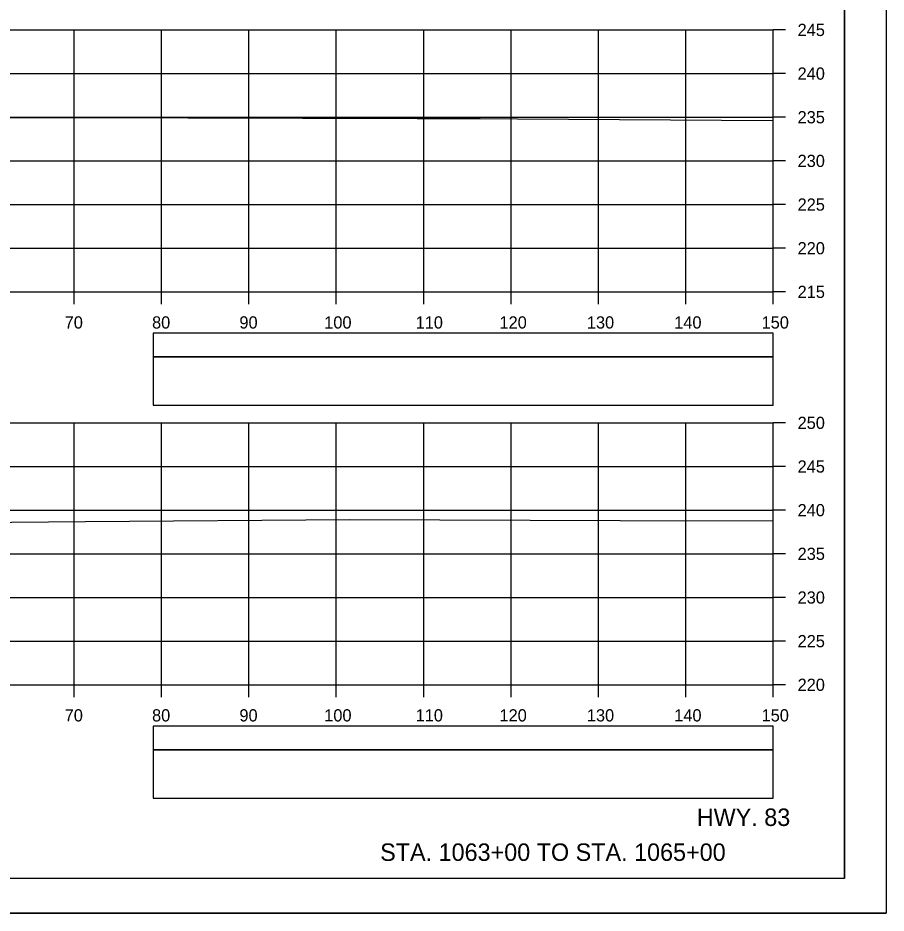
# Model space of a CAD drawing. Extents: x 1386544 to 1388153, y 379785 to 390999.
# Drawn here: x 1387423.2 to 1387522.6, y 388652.2 to 388754.7 of the extents above; entities that cross this region are included whole.
import ezdxf

# ---------------------------------------------------------------- set-up
doc = ezdxf.new("R2010")
doc.units = 0
for name, color, linetype in [('R_Axis', 7, 'Continuous'), ('R_Axis Annot', 7, 'Continuous'), ('R_Border', 7, 'Continuous'), ('R_Draft', 7, 'Continuous'), ('R_Exist Surface', 7, 'Continuous'), ('R_Grid', 7, 'Continuous'), ('R_No Plot', 7, 'Continuous')]:
    doc.layers.add(name, color=color, linetype=linetype)

msp = doc.modelspace()

# ---------------------------------------------------------------- linework, layer by layer
at = {"layer": 'R_Axis'}
for p, q in [((1387509.68, 388723.37), (1387509.68, 388753.37)), ((1387511.08, 388753.37), (1387509.68, 388753.37)), ((1387511.08, 388748.37), (1387509.68, 388748.37)), ((1387511.08, 388743.37), (1387509.68, 388743.37)), ((1387511.08, 388738.37), (1387509.68, 388738.37)), ((1387511.08, 388733.37), (1387509.68, 388733.37)), ((1387511.08, 388728.37), (1387509.68, 388728.37)), ((1387209.68, 388723.37), (1387509.68, 388723.37)), ((1387429.68, 388721.97), (1387429.68, 388723.37)), ((1387439.68, 388721.97), (1387439.68, 388723.37)), ((1387449.68, 388721.97), (1387449.68, 388723.37)), ((1387459.68, 388721.97), (1387459.68, 388723.37)), ((1387469.68, 388721.97), (1387469.68, 388723.37)), ((1387479.68, 388721.97), (1387479.68, 388723.37)), ((1387489.68, 388721.97), (1387489.68, 388723.37)), ((1387499.68, 388721.97), (1387499.68, 388723.37)), ((1387509.68, 388721.97), (1387509.68, 388723.37)), ((1387511.08, 388723.37), (1387509.68, 388723.37)), ((1387509.68, 388678.37), (1387509.68, 388708.37)), ((1387511.08, 388708.37), (1387509.68, 388708.37)), ((1387511.08, 388703.37), (1387509.68, 388703.37)), ((1387511.08, 388698.37), (1387509.68, 388698.37)), ((1387511.08, 388693.37), (1387509.68, 388693.37)), ((1387511.08, 388688.37), (1387509.68, 388688.37)), ((1387511.08, 388683.37), (1387509.68, 388683.37)), ((1387209.68, 388678.37), (1387509.68, 388678.37)), ((1387429.68, 388676.97), (1387429.68, 388678.37)), ((1387439.68, 388676.97), (1387439.68, 388678.37)), ((1387449.68, 388676.97), (1387449.68, 388678.37)), ((1387459.68, 388676.97), (1387459.68, 388678.37)), ((1387469.68, 388676.97), (1387469.68, 388678.37)), ((1387479.68, 388676.97), (1387479.68, 388678.37)), ((1387489.68, 388676.97), (1387489.68, 388678.37)), ((1387499.68, 388676.97), (1387499.68, 388678.37)), ((1387509.68, 388676.97), (1387509.68, 388678.37)), ((1387511.08, 388678.37), (1387509.68, 388678.37))]:
    msp.add_line(p, q, dxfattribs=at)
at = {"layer": 'R_Axis Annot'}
for points in [[(1387438.7, 388715.93), (1387509.68, 388715.93), (1387509.68, 388718.64), (1387438.7, 388718.64)], [(1387438.7, 388710.4), (1387509.68, 388710.4), (1387509.68, 388715.93), (1387438.7, 388715.93)], [(1387438.7, 388670.93), (1387509.68, 388670.93), (1387509.68, 388673.64), (1387438.7, 388673.64)], [(1387438.7, 388665.4), (1387509.68, 388665.4), (1387509.68, 388670.93), (1387438.7, 388670.93)]]:
    msp.add_lwpolyline(points, close=True, dxfattribs=at)
at = {"layer": 'R_Border'}
for q in [(1387517.86, 388861.66), (1387201.68, 388656.2)]:
    msp.add_line((1387517.86, 388656.2), q, dxfattribs=at)
at = {"layer": 'R_Exist Surface'}
for points in [[(1387209.68, 388741.21), (1387233.79, 388741.64), (1387266.18, 388742.12), (1387280.18, 388742.34), (1387316.06, 388742.73), (1387323.9, 388742.8), (1387348.15, 388742.99), (1387376.74, 388743.16), (1387379.36, 388743.18), (1387383.49, 388743.19), (1387410.53, 388743.31), (1387428.61, 388743.34), (1387442.67, 388743.32), (1387468.93, 388743.23), (1387476.16, 388743.21), (1387480.41, 388743.19), (1387509.61, 388742.99), (1387509.68, 388742.99)], [(1387209.68, 388693.86), (1387219.92, 388694.17), (1387223.94, 388694.29), (1387226.86, 388694.37), (1387231.05, 388694.44), (1387275.22, 388695.2), (1387303.21, 388695.63), (1387313.88, 388695.79), (1387321.22, 388695.9), (1387334.59, 388696.08), (1387366.07, 388696.47), (1387396.22, 388696.76), (1387413.99, 388696.93), (1387430.97, 388697.08), (1387461.23, 388697.3), (1387492.16, 388697.2), (1387509.68, 388697.14)]]:
    msp.add_lwpolyline(points, dxfattribs=at)
at = {"layer": 'R_Grid'}
for p, q in [((1387209.68, 388753.37), (1387509.68, 388753.37)), ((1387429.68, 388723.37), (1387429.68, 388753.37)), ((1387439.68, 388723.37), (1387439.68, 388753.37)), ((1387449.68, 388723.37), (1387449.68, 388753.37)), ((1387459.68, 388723.37), (1387459.68, 388753.37)), ((1387469.68, 388723.37), (1387469.68, 388753.37)), ((1387479.68, 388723.37), (1387479.68, 388753.37)), ((1387489.68, 388723.37), (1387489.68, 388753.37)), ((1387499.68, 388723.37), (1387499.68, 388753.37)), ((1387509.68, 388723.37), (1387509.68, 388753.37)), ((1387209.68, 388748.37), (1387509.68, 388748.37)), ((1387209.68, 388743.37), (1387509.68, 388743.37)), ((1387209.68, 388738.37), (1387509.68, 388738.37)), ((1387209.68, 388733.37), (1387509.68, 388733.37)), ((1387209.68, 388728.37), (1387509.68, 388728.37)), ((1387209.68, 388723.37), (1387509.68, 388723.37)), ((1387209.68, 388708.37), (1387509.68, 388708.37)), ((1387429.68, 388678.37), (1387429.68, 388708.37)), ((1387439.68, 388678.37), (1387439.68, 388708.37)), ((1387449.68, 388678.37), (1387449.68, 388708.37)), ((1387459.68, 388678.37), (1387459.68, 388708.37)), ((1387469.68, 388678.37), (1387469.68, 388708.37)), ((1387479.68, 388678.37), (1387479.68, 388708.37)), ((1387489.68, 388678.37), (1387489.68, 388708.37)), ((1387499.68, 388678.37), (1387499.68, 388708.37)), ((1387509.68, 388678.37), (1387509.68, 388708.37)), ((1387209.68, 388703.37), (1387509.68, 388703.37)), ((1387209.68, 388698.37), (1387509.68, 388698.37)), ((1387209.68, 388693.37), (1387509.68, 388693.37)), ((1387209.68, 388688.37), (1387509.68, 388688.37)), ((1387209.68, 388683.37), (1387509.68, 388683.37)), ((1387209.68, 388678.37), (1387509.68, 388678.37))]:
    msp.add_line(p, q, dxfattribs=at)
at = {"layer": 'R_No Plot'}
msp.add_line((1387189.28, 388652.23), (1387522.61, 388652.23), dxfattribs=at)
for points in [[(1387189.27, 388865.56), (1387522.61, 388865.56), (1387522.61, 388652.22), (1387189.27, 388652.22)], [(1387435.6, 388861.66), (1387455.22, 388861.66), (1387455.22, 388851.78), (1387471.33, 388851.78), (1387494.53, 388851.78), (1387494.53, 388827.45), (1387517.86, 388827.45), (1387517.86, 388656.2), (1387201.68, 388656.2), (1387201.68, 388861.66)]]:
    msp.add_lwpolyline(points, close=True, dxfattribs=at)

# ---------------------------------------------------------------- texts
at = {"layer": 'R_Axis Annot'}
for s, p in [('245', (1387512.48, 388752.67)), ('240', (1387512.48, 388747.67)), ('235', (1387512.48, 388742.67)), ('230', (1387512.48, 388737.67)), ('225', (1387512.48, 388732.67)), ('220', (1387512.48, 388727.67)), ('215', (1387512.48, 388722.67)), ('70', (1387428.59, 388719.17)), ('80', (1387438.59, 388719.17)), ('90', (1387448.59, 388719.17)), ('100', (1387458.3, 388719.17)), ('110', (1387468.76, 388719.17)), ('120', (1387478.36, 388719.17)), ('130', (1387488.36, 388719.17)), ('140', (1387498.36, 388719.17)), ('150', (1387508.36, 388719.17)), ('250', (1387512.48, 388707.67)), ('245', (1387512.48, 388702.67)), ('240', (1387512.48, 388697.67)), ('235', (1387512.48, 388692.67)), ('230', (1387512.48, 388687.67)), ('225', (1387512.48, 388682.67)), ('220', (1387512.48, 388677.67)), ('70', (1387428.59, 388674.17)), ('80', (1387438.59, 388674.17)), ('90', (1387448.59, 388674.17)), ('100', (1387458.3, 388674.17)), ('110', (1387468.76, 388674.17)), ('120', (1387478.36, 388674.17)), ('130', (1387488.36, 388674.17)), ('140', (1387498.36, 388674.17)), ('150', (1387508.36, 388674.17))]:
    msp.add_text(s, height=1.4, dxfattribs=at).set_placement(p)
at = {"layer": 'R_Draft'}
for s, p in [('HWY. 83', (1387500.94, 388662.2)), ('STA. 1063+00 TO STA. 1065+00', (1387464.7, 388658.2))]:
    msp.add_text(s, height=2, dxfattribs=at).set_placement(p)

doc.saveas('drawing.dxf')
